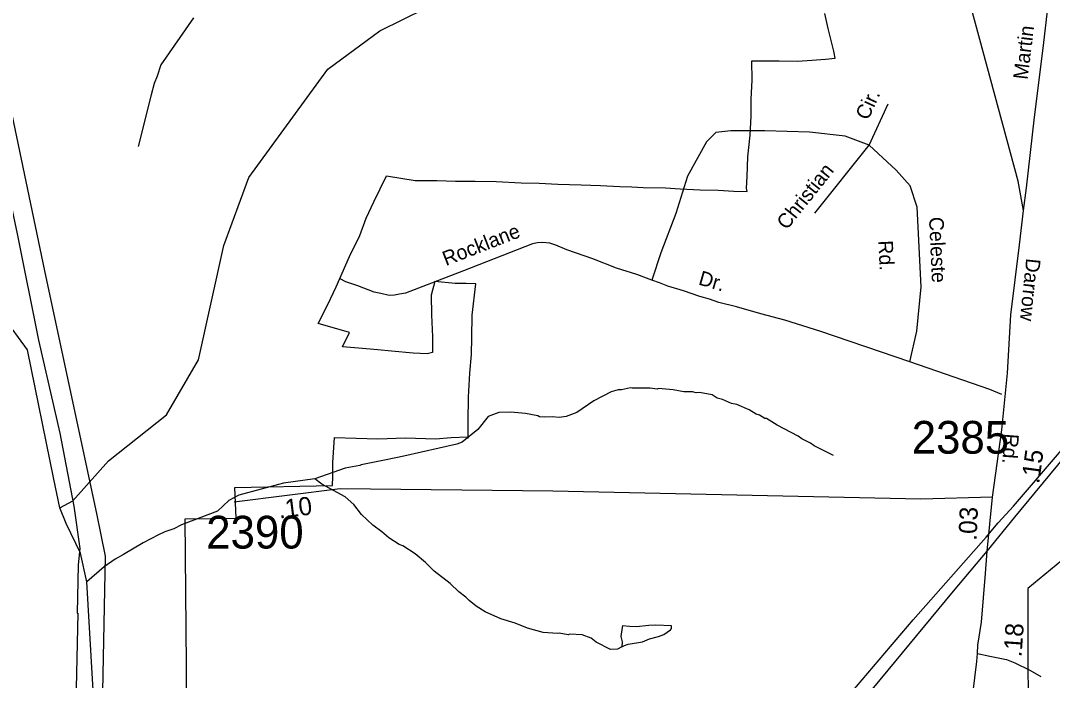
# Model space of a CAD drawing. Extents: x 1551653 to 1702041, y 811336 to 920032.
# Drawn here: x 1657238 to 1661890, y 877082 to 880055 of the extents above; entities that cross this region are included whole.
import ezdxf

# ---------------------------------------------------------------- set-up
doc = ezdxf.new("R2010")
doc.units = 0
for name, color, linetype in [('Old_Level_10', 7, 'Continuous'), ('Old_Level_11', 7, 'Continuous'), ('Old_Level_17', 7, 'Continuous'), ('Old_Level_28', 7, 'Continuous'), ('Old_Level_3', 7, 'Continuous'), ('Old_Level_32', 7, 'Continuous'), ('Old_Level_35', 7, 'Continuous'), ('Old_Level_48', 7, 'Continuous'), ('Old_Level_49', 7, 'Continuous'), ('Old_Level_56', 7, 'Continuous'), ('Old_Level_59', 7, 'Continuous'), ('Old_Level_62', 7, 'Continuous'), ('Old_Level_8', 7, 'Continuous')]:
    doc.layers.add(name, color=color, linetype=linetype)

msp = doc.modelspace()

# ---------------------------------------------------------------- linework, layer by layer
at = {"layer": 'Old_Level_28'}
for points in [[(1661595.263, 877663.685), (1661720.311, 877816.651), (1662545.202, 878814.483), (1663954.999, 880502.875), (1664091.006, 880656.999), (1664245.507, 880834.761), (1664290.376, 880895.707)], [(1659306.879, 874923.304), (1659453.896, 875090.544), (1659959.5, 875695.48), (1660102.5, 875874.805), (1660771.735, 876685.992), (1660813.003, 876733.295), (1660986.741, 876930.525), (1661048.61, 877006.141), (1661444.593, 877483.583), (1661595.263, 877663.685)]]:
    msp.add_lwpolyline(points, dxfattribs=at)
at = {"layer": 'Old_Level_3'}
for points in [[(1661645.937, 877792.246), (1661714.834, 877866.885), (1662785.206, 879116.062), (1663995.833, 880528.461), (1664131.988, 880682.66), (1664286.187, 880860.645), (1664329.658, 880909.858)], [(1660934.816, 876962.195), (1660981.568, 877023.711), (1661262.079, 877355.075), (1661590.983, 877726.629), (1661645.937, 877792.246)]]:
    msp.add_lwpolyline(points, dxfattribs=at)
at = {"layer": 'Old_Level_32'}
msp.add_line((1658678.046, 877945.307), (1658200.544, 877885.568), dxfattribs=at)
for points in [[(1661686.937, 878467.103), (1661701.953, 878728.857), (1661741.533, 879045.447), (1661760.418, 879198.856), (1661735.213, 879332.159), (1661489.898, 880244.247), (1661487.161, 880310.176), (1661448.959, 880429.823), (1661441.446, 880453.989), (1661403.371, 880571.796), (1661395.782, 880611.973), (1661301.52, 881005.112), (1661293.974, 881047.29), (1661276.947, 881105.469), (1661252.374, 881205.827), (1661240.858, 881239.882), (1661220.166, 881334.156), (1661207.023, 881396.459), (1661195.792, 881444.514), (1661176.734, 881520.744), (1661131.622, 881713.372), (1661072.151, 882036.166)], [(1658017.579, 880067.186), (1657870.009, 879855.725), (1657853.239, 879805.378), (1657839.824, 879771.813), (1657826.408, 879721.465), (1657766.76, 879487.603)], [(1661595.263, 877663.685), (1661620.759, 877906.904), (1661661.796, 878210.446), (1661686.937, 878467.103)], [(1661497.491, 876737.889), (1661512.931, 876847.637), (1661515.752, 876907.613), (1661524.371, 876957.466), (1661549.246, 877167.081), (1661551.779, 877203.049), (1661554.151, 877241.025), (1661569.791, 877343.845), (1661588.316, 877564.025), (1661595.263, 877663.685)]]:
    msp.add_lwpolyline(points, dxfattribs=at)
at = {"layer": 'Old_Level_35'}
for p, q in [((1661063.882, 879493.726), (1661149.439, 879680.309)), ((1660818.388, 879186.796), (1661063.882, 879493.726))]:
    msp.add_line(p, q, dxfattribs=at)
for points in [[(1661760.418, 879198.856), (1661773.147, 879300.949), (1661809.659, 879620.39), (1661848.006, 879931.587), (1661861.769, 880047.374), (1661873.042, 880139.198), (1661875.207, 880157.164), (1661887.536, 880182.928), (1661897.868, 880208.732), (1661912.484, 880238.653), (1661924.813, 880264.418), (1661939.186, 880292.141), (1661957.523, 880317.984), (1661994.304, 880365.261)], [(1661063.882, 879493.726), (1660955.533, 879535.238), (1660795.021, 879552.568), (1660593.714, 879558.451), (1660439.424, 879557.862), (1660372.401, 879550.955), (1660330.599, 879509.358), (1660244.401, 879354.081), (1660192.682, 879185.864), (1660123.723, 879009.02), (1660083.828, 878885.179)], [(1661247.073, 878517.146), (1661278.775, 878655.332), (1661297.623, 878856.024), (1661281.023, 879215.17), (1661248.605, 879310.948), (1661185.633, 879381.106), (1661063.882, 879493.726)], [(1660083.828, 878885.179), (1660071.828, 878889.506), (1660016.224, 878910.447), (1659924.568, 878939.726), (1659817.153, 878981.336), (1659699.932, 879022.941), (1659650.713, 879042.954), (1659624.283, 879052.097), (1659607.518, 879054.24), (1659590.316, 879054.588), (1659567.876, 879053.246), (1659546.179, 879049.082), (1659234.536, 878927.751), (1658973.356, 878827.603), (1658945.226, 878821.97), (1658923.136, 878818.217), (1658899.094, 878816.707), (1658861.243, 878825.08), (1658831.358, 878831.691), (1658757.707, 878860.605), (1658704.019, 878877.508), (1658678.297, 878891.839)], [(1661247.073, 878517.146), (1660846.285, 878654.424), (1660683.018, 878704.772), (1660575.554, 878734.175), (1660465.935, 878765.822), (1660386.283, 878785.051), (1660344.554, 878799.509), (1660300.788, 878812.206), (1660227.054, 878837.318), (1660155.443, 878858.387), (1660117.72, 878872.961), (1660083.828, 878885.179)], [(1661662.169, 878370.475), (1661608.406, 878393.382), (1661247.073, 878517.146)], [(1661620.759, 877906.904), (1661296.716, 877897.774), (1659636.754, 877934.784), (1658678.046, 877945.307)], [(1661551.779, 877203.049), (1661607.55, 877190.31), (1661683.285, 877175.162), (1661721.014, 877160.786), (1661788.58, 877127.793), (1661838.229, 877099.168)]]:
    msp.add_lwpolyline(points, dxfattribs=at)
at = {"layer": 'Old_Level_48'}
for points in [[(1657979.096, 875976.044), (1657985.075, 877150.684), (1657979.03, 877810.3), (1658209.481, 877812.562), (1658203.749, 877951.778), (1658643.271, 877959.544), (1658645.615, 878001.014), (1658645.304, 878064.298), (1658652.679, 878176.435), (1658847.705, 878170.911), (1658973.132, 878174.364), (1659108.967, 878170.911), (1659178.882, 878176.435), (1659252.477, 878180.118), (1659255.449, 878173.498), (1659255.449, 878248.997), (1659257.289, 878357.643), (1659263.596, 878466.392), (1659270.19, 878550.112), (1659272.512, 878627.659), (1659274.352, 878727.097), (1659290.911, 878868.889), (1659246.753, 878870.73), (1659197.077, 878870.73), (1659105.084, 878879.938), (1659088.525, 878817.328), (1659090.364, 878728.939), (1659094.045, 878629.501), (1659094.045, 878559.525), (1659071.321, 878552.905), (1659008.175, 878556.4), (1658909.593, 878564.985), (1658848.888, 878570.871), (1658760.531, 878579.375), (1658689.596, 878585.34), (1658720, 878650.199), (1658578.88, 878690.472), (1658623.037, 878775.179), (1658659.834, 878856.203), (1658720.463, 878991.63), (1658766.461, 879087.385), (1658795.898, 879164.727), (1658830.856, 879238.385), (1658887.892, 879356.237), (1659016.108, 879334.384), (1659114.212, 879334.239), (1659197.844, 879332.399), (1659287.512, 879331.716), (1659381.373, 879329.797), (1659493.85, 879324.722), (1659575.671, 879322.29), (1659659.276, 879318.642), (1659764.558, 879315.43), (1659851.782, 879312.356), (1659939.594, 879308.071), (1659993.137, 879306.457), (1660045.46, 879303.649), (1660145.935, 879301.077), (1660212.08, 879296.959), (1660301.096, 879292.664), (1660382.319, 879290.84), (1660453.891, 879287.284), (1660453.891, 879287.284), (1660514.038, 879284.416), (1660510.223, 879300.665), (1660513.366, 879353.073), (1660516.914, 879441.741), (1660526.652, 879539.702), (1660532.058, 879624.636), (1660532.469, 879701.541), (1660536.078, 879787.092), (1660535.313, 879874.483), (1660658.146, 879873.882), (1660740.796, 879873.303), (1660804.655, 879877.64), (1660867.309, 879881.984), (1660910.208, 879886.772), (1660904.689, 879918.077), (1660893.65, 879960.431), (1660878.93, 880019.357), (1660864.212, 880087.491)], [(1661983.248, 877663.514), (1661778.691, 877495.175), (1661780.502, 876672.372), (1661691.783, 876711.843), (1661657.281, 876662.504), (1661440.41, 876805.586), (1661445.339, 876869.726), (1661144.679, 876879.594), (1661110.176, 876568.761), (1660858.805, 876578.629), (1660853.875, 876361.539), (1661399.84, 876327.34), (1661343.86, 875883.789), (1661301.876, 875585.071), (1661287.881, 875435.713), (1661217.907, 875290.88), (1661653.823, 875282.8), (1661622.694, 874880.075), (1661364.972, 874890.301), (1661367.564, 874279.248)]]:
    msp.add_lwpolyline(points, dxfattribs=at)
at = {"layer": 'Old_Level_49'}
for points in [[(1657979.096, 875976.044), (1657985.075, 877150.684), (1657979.03, 877810.3), (1658209.481, 877812.562), (1658203.749, 877951.778), (1658643.271, 877959.544), (1658645.615, 878001.014), (1658645.304, 878064.298), (1658652.679, 878176.435), (1658847.705, 878170.911), (1658973.132, 878174.364), (1659108.967, 878170.911), (1659178.882, 878176.435), (1659252.477, 878180.118), (1659255.449, 878173.498), (1659255.449, 878248.997), (1659257.289, 878357.643), (1659263.596, 878466.392), (1659270.19, 878550.112), (1659272.512, 878627.659), (1659274.352, 878727.097), (1659290.911, 878868.889), (1659246.753, 878870.73), (1659197.077, 878870.73), (1659105.084, 878879.938), (1659088.525, 878817.328), (1659090.364, 878728.939), (1659094.045, 878629.501), (1659094.045, 878559.525), (1659071.321, 878552.905), (1659008.175, 878556.4), (1658909.593, 878564.985), (1658848.888, 878570.871), (1658760.531, 878579.375), (1658689.596, 878585.34), (1658720, 878650.199), (1658578.88, 878690.472), (1658623.037, 878775.179), (1658659.834, 878856.203), (1658720.463, 878991.63), (1658766.461, 879087.385), (1658795.898, 879164.727), (1658830.856, 879238.385), (1658887.892, 879356.237), (1659016.108, 879334.384), (1659114.212, 879334.239), (1659197.844, 879332.399), (1659287.512, 879331.716), (1659381.373, 879329.797), (1659493.85, 879324.722), (1659575.671, 879322.29), (1659659.276, 879318.642), (1659764.558, 879315.43), (1659851.782, 879312.356), (1659939.594, 879308.071), (1659993.137, 879306.457), (1660045.46, 879303.649), (1660145.935, 879301.077), (1660212.08, 879296.959), (1660301.096, 879292.664), (1660382.319, 879290.84), (1660453.891, 879287.284), (1660453.891, 879287.284), (1660514.038, 879284.416), (1660510.223, 879300.665), (1660513.366, 879353.073), (1660516.914, 879441.741), (1660526.652, 879539.702), (1660532.058, 879624.636), (1660532.469, 879701.541), (1660536.078, 879787.092), (1660535.313, 879874.483), (1660658.146, 879873.882), (1660740.796, 879873.303), (1660804.655, 879877.64), (1660867.309, 879881.984), (1660910.208, 879886.772), (1660904.689, 879918.077), (1660893.65, 879960.431), (1660878.93, 880019.357), (1660864.212, 880087.491)], [(1661983.248, 877663.514), (1661778.691, 877495.175), (1661780.502, 876672.372), (1661691.783, 876711.843), (1661657.281, 876662.504), (1661440.41, 876805.586), (1661445.339, 876869.726), (1661144.679, 876879.594), (1661110.176, 876568.761), (1660858.805, 876578.629), (1660853.875, 876361.539), (1661399.84, 876327.34), (1661343.86, 875883.789), (1661301.876, 875585.071), (1661287.881, 875435.713), (1661217.907, 875290.88), (1661653.823, 875282.8), (1661622.694, 874880.075), (1661364.972, 874890.301), (1661367.564, 874279.248)]]:
    msp.add_lwpolyline(points, dxfattribs=at)
at = {"layer": 'Old_Level_56'}
for points in [[(1656729.755, 883474.477), (1656730.102, 883432.446), (1656538.567, 882663.701), (1656494.309, 882514.515), (1656514.932, 882436.251), (1656815.145, 881001.926), (1657055.84, 879868.585), (1657221.998, 879094.361), (1657318.707, 878614.923), (1657414.435, 878195.534), (1657477.384, 877866.667), (1657504.333, 877676.411), (1657497.227, 877602.514), (1657491.997, 877384.696), (1657495.997, 877384.614), (1657466.459, 876099.479), (1657443.539, 874992.312), (1657426.951, 874166.776), (1657407.535, 872887.438), (1657375.058, 871802.276), (1657360.265, 870573.076), (1657360.223, 870571.074), (1657330.547, 868492.089)], [(1657427.332, 868488.72), (1657460.426, 869741.962), (1657495.488, 872026.757), (1657577.168, 875432.846), (1657620.091, 877641.638), (1657582.811, 877825.702), (1657347.293, 878928.321), (1656874.584, 881179.419), (1656589.866, 882489.958), (1656709.787, 882935.374), (1656822.796, 883434.562), (1656836.661, 883486.511)]]:
    msp.add_lwpolyline(points, dxfattribs=at)
at = {"layer": 'Old_Level_59'}
for points in [[(1657414.255, 877859.035), (1657473.31, 877890.715), (1657634.275, 878071.264), (1657895.307, 878279.289), (1658039.253, 878525.864), (1658154.288, 879042.185), (1658266.246, 879348.533), (1658622.319, 879836.967), (1658857.309, 880009.416), (1659168.27, 880163.923), (1659529.264, 880425.774), (1659782.299, 880647.128), (1659977.303, 880902.418), (1660162.26, 881059.488)], [(1657414.255, 877859.035), (1657387.686, 877988.402), (1657267.822, 878572.133), (1657158.247, 878721.074)], [(1657807.273, 874504.689), (1657767.662, 874792.891), (1657754.511, 875104.336), (1657754.511, 875238.097), (1657574.95, 876856.779), (1657536.525, 877525.654), (1657508.012, 877655.538), (1657443.01, 877788.207), (1657414.255, 877859.035)]]:
    msp.add_lwpolyline(points, dxfattribs=at)
at = {"layer": 'Old_Level_62'}
for points in [[(1660902.601, 878095.255), (1660815.351, 878138.828), (1660799.562, 878151.029), (1660759.884, 878169.689), (1660744.095, 878181.992), (1660648.951, 878231.614), (1660601.482, 878262.372), (1660593.485, 878262.577), (1660569.699, 878276.931), (1660553.704, 878281.237), (1660522.126, 878301.742), (1660466.455, 878324.708), (1660442.566, 878329.117), (1660402.889, 878347.776), (1660379, 878354.235), (1660355.214, 878368.589), (1660299.44, 878379.559), (1660283.446, 878377.816), (1660267.452, 878382.123), (1660227.569, 878382.738), (1660179.689, 878391.555), (1660113.765, 878396.681), (1660107.716, 878394.836), (1660075.831, 878399.347), (1659995.86, 878398.732), (1659987.863, 878400.885), (1659947.776, 878391.555), (1659931.782, 878391.76), (1659899.691, 878382.328), (1659823.001, 878341.625), (1659746.209, 878288.926), (1659697.92, 878271.804), (1659665.829, 878266.371), (1659633.943, 878268.934), (1659601.853, 878267.396), (1659577.964, 878269.856), (1659569.967, 878273.958), (1659514.193, 878284.928), (1659448.269, 878290.054), (1659394.34, 878288.926), (1659346.05, 878271.804), (1659299.093, 878212.544), (1659228.248, 878155.848), (1659204.052, 878146.21), (1658965.269, 878092.486), (1658885.093, 878075.672), (1658772.725, 878053.527), (1658766.676, 878049.631), (1658700.546, 878038.763), (1658564.289, 877990.268)], [(1658564.289, 877990.268), (1658423.013, 877971.034), (1658222.203, 877916.282), (1658176.754, 877891.795), (1658125.202, 877843.884), (1657963.326, 877782.72), (1657929.082, 877765.291), (1657888.065, 877751.958), (1657859.87, 877738.425), (1657790.138, 877701.643), (1657701.248, 877649.15), (1657664.056, 877628.383), (1657613.51, 877593.217), (1657536.525, 877525.654)], [(1659949.006, 877233.626), (1659928.808, 877221.938), (1659896.82, 877220.502), (1659833.357, 877253.618), (1659809.673, 877271.971), (1659769.893, 877286.632), (1659714.016, 877289.605), (1659705.917, 877287.76), (1659666.034, 877294.424), (1659658.037, 877292.578), (1659594.163, 877297.602), (1659522.498, 877316.877), (1659466.928, 877339.843), (1659403.26, 877358.913), (1659331.799, 877390.081), (1659292.224, 877416.737), (1659260.646, 877441.344), (1659244.857, 877457.543), (1659213.279, 877480.098), (1659173.909, 877518.751), (1659102.858, 877574.012), (1659063.488, 877612.665), (1659016.121, 877651.419), (1658960.757, 877688.431), (1658944.866, 877694.685), (1658897.294, 877723.495), (1658865.818, 877751.997), (1658826.243, 877780.705), (1658775.083, 877829.507), (1658739.814, 877874.106), (1658700.444, 877908.76), (1658595.355, 877966.584), (1658564.289, 877990.268)], [(1659949.006, 877233.626), (1659961.104, 877239.367), (1659977.201, 877245.109), (1660041.279, 877256.079), (1660073.473, 877269.51), (1660113.663, 877278.84), (1660137.756, 877288.375), (1660168.104, 877309.905), (1660172.205, 877315.749), (1660172.41, 877327.745), (1660102.487, 877331.026), (1660070.499, 877329.488), (1660014.418, 877322.516), (1659982.429, 877324.976), (1659951.672, 877327.437), (1659950.339, 877319.543), (1659943.777, 877279.66), (1659949.313, 877255.566), (1659949.006, 877233.626)]]:
    msp.add_lwpolyline(points, dxfattribs=at)

# ---------------------------------------------------------------- texts
at = {"layer": 'Old_Level_10'}
for s, rotation, p in [('Martin', 82.975297, (1661778.037, 879787.013)), ('Cir.', 65.366358, (1661058.725, 879602.659)), ('Christian', 51.345886, (1660692.202, 879108.686)), ('Celeste', 272.646275, (1661333.613, 879169.22)), ('Rocklane', 21.272419, (1659155.332, 878948.852)), ('Rd.', 272.646275, (1661105.021, 879063.486)), ('Dr.', 343.822294, (1660290.262, 878866.678))]:
    msp.add_text(s, height=65.6167, rotation=rotation, dxfattribs=at).set_placement(p)
at = {"layer": 'Old_Level_11'}
for s, rotation, p in [('Darrow', 264.123547, (1661772.184, 878986.063)), ('Rd.', 265.67275, (1661674.195, 878195.799))]:
    msp.add_text(s, height=65.6167, rotation=rotation, dxfattribs=at).set_placement(p)
at = {"layer": 'Old_Level_17'}
for s, rotation, p in [('.15', 82.300553, (1661830.098, 877965.226)), ('.10', 7.131072, (1658404.53, 877811.031)), ('.03', 87.751994, (1661548.388, 877710.146)), ('.18', 85.971956, (1661750.732, 877185.03))]:
    msp.add_text(s, height=82.0208, rotation=rotation, dxfattribs=at).set_placement(p)
at = {"layer": 'Old_Level_8'}
for s, p in [('2385', (1661255.886, 878103.368)), ('2390', (1658074.487, 877675.913))]:
    msp.add_text(s, height=147.6375, dxfattribs=at).set_placement(p)

doc.saveas('drawing.dxf')
